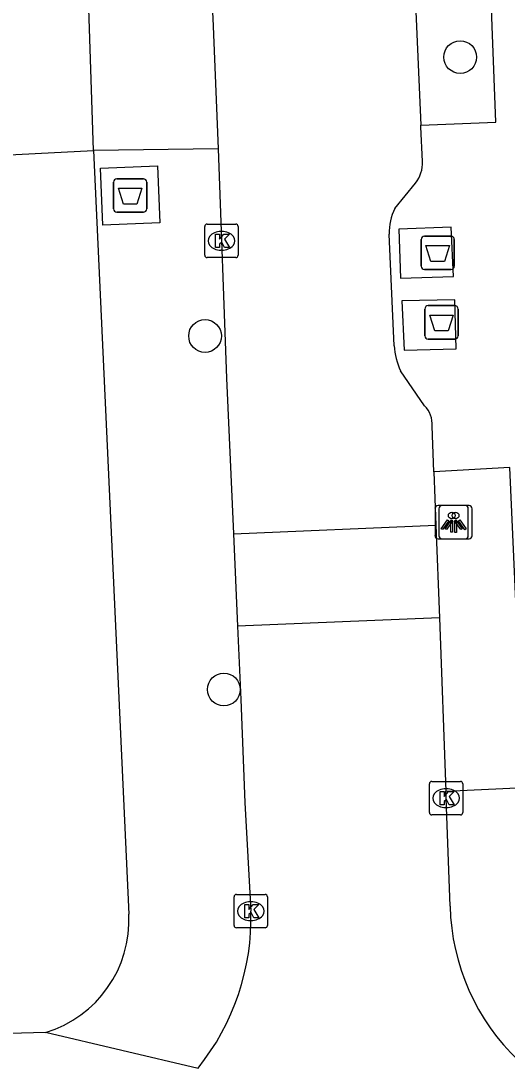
# Model space of a CAD drawing. Extents: x 161243 to 161752, y 384138 to 384885.
# Drawn here: x 161369.98 to 161384.53, y 384156.52 to 384187.65 of the extents above; entities that cross this region are included whole.
import ezdxf

# ---------------------------------------------------------------- set-up
doc = ezdxf.new("R2010")
doc.units = 0
for name, color, linetype in [('IMGEO_Afval_apart_plaats', 7, 'Continuous'), ('IMGEO_Boom', 7, 'Continuous'), ('IMGEO_Kolk', 7, 'Continuous'), ('IMGEO_Lichtpunt', 7, 'Continuous'), ('IMGEO_Rijbaan_lokaal_open', 7, 'Continuous'), ('IMGEO_Voetpad_gesloten', 7, 'Continuous'), ('IMGEO_Voetpad_open', 7, 'Continuous')]:
    doc.layers.add(name, color=color, linetype=linetype)

msp = doc.modelspace()

# ---------------------------------------------------------------- linework, layer by layer
at = {"layer": 'IMGEO_Afval_apart_plaats'}
for p, q in [((161372.755, 384182.028), (161372.755, 384182.828)), ((161372.755, 384182.828), (161372.755, 384182.028)), ((161372.855, 384182.928), (161373.645, 384182.928)), ((161373.645, 384182.928), (161372.855, 384182.928)), ((161373.745, 384182.828), (161373.745, 384182.028)), ((161373.745, 384182.028), (161373.745, 384182.828)), ((161373.645, 384181.928), (161372.855, 384181.928)), ((161372.855, 384181.928), (161373.645, 384181.928)), ((161381.955, 384180.314), (161381.955, 384181.114)), ((161381.955, 384181.114), (161381.955, 384180.314)), ((161382.055, 384181.214), (161382.845, 384181.214)), ((161382.845, 384181.214), (161382.055, 384181.214)), ((161382.945, 384181.114), (161382.945, 384180.314)), ((161382.945, 384180.314), (161382.945, 384181.114)), ((161382.845, 384180.214), (161382.055, 384180.214)), ((161382.055, 384180.214), (161382.845, 384180.214)), ((161382.066, 384178.234), (161382.066, 384179.034)), ((161382.066, 384179.034), (161382.066, 384178.234)), ((161382.166, 384179.134), (161382.956, 384179.134)), ((161382.956, 384179.134), (161382.166, 384179.134)), ((161383.056, 384179.034), (161383.056, 384178.234)), ((161383.056, 384178.234), (161383.056, 384179.034)), ((161382.956, 384178.134), (161382.166, 384178.134)), ((161382.166, 384178.134), (161382.956, 384178.134))]:
    msp.add_line(p, q, dxfattribs=at)
for points in [[(161372.898, 384182.642), (161373.602, 384182.642), (161373.453, 384182.172), (161373.047, 384182.172), (161372.898, 384182.642)], [(161382.098, 384180.928), (161382.802, 384180.928), (161382.653, 384180.458), (161382.247, 384180.458), (161382.098, 384180.928)], [(161382.209, 384178.848), (161382.913, 384178.848), (161382.764, 384178.378), (161382.358, 384178.378), (161382.209, 384178.848)]]:
    msp.add_lwpolyline(points, dxfattribs=at)
for centre, start, end in [((161372.855, 384182.828), 90, 180), ((161372.855, 384182.828), 90, 180), ((161373.645, 384182.828), 0, 90), ((161373.645, 384182.828), 360, 90), ((161372.855, 384182.028), 180, 270), ((161372.855, 384182.028), 180, 270), ((161373.645, 384182.028), 270, 0), ((161373.645, 384182.028), 270, 0), ((161382.055, 384181.114), 90, 180), ((161382.055, 384181.114), 90, 180), ((161382.845, 384181.114), 0, 90), ((161382.845, 384181.114), 360, 90), ((161382.055, 384180.314), 180, 270), ((161382.055, 384180.314), 180, 270), ((161382.845, 384180.314), 270, 0), ((161382.845, 384180.314), 270, 0), ((161382.166, 384179.034), 90, 180), ((161382.166, 384179.034), 90, 180), ((161382.956, 384179.034), 0, 90), ((161382.956, 384179.034), 360, 90), ((161382.166, 384178.234), 180, 270), ((161382.166, 384178.234), 180, 270), ((161382.956, 384178.234), 270, 0), ((161382.956, 384178.234), 270, 0)]:
    msp.add_arc(centre, 0.1, start, end, dxfattribs=at)
at = {"layer": 'IMGEO_Boom'}
for centre in [(161383.122, 384186.565), (161375.49, 384178.227), (161376.054, 384167.658)]:
    msp.add_circle(centre, 0.489, dxfattribs=at)
at = {"layer": 'IMGEO_Kolk'}
for p, q in [((161375.48, 384180.646), (161375.48, 384181.498)), ((161375.555, 384181.572), (161376.407, 384181.572)), ((161376.481, 384181.498), (161376.481, 384180.646)), ((161375.968, 384181.352), (161375.993, 384181.352)), ((161375.991, 384180.792), (161375.966, 384180.792)), ((161376.407, 384180.572), (161375.555, 384180.572)), ((161382.2, 384163.984), (161382.2, 384164.836)), ((161382.275, 384164.91), (161383.127, 384164.91)), ((161382.688, 384164.69), (161382.713, 384164.69)), ((161383.201, 384164.836), (161383.201, 384163.984)), ((161382.711, 384164.13), (161382.686, 384164.13)), ((161383.127, 384163.91), (161382.275, 384163.91)), ((161376.432, 384161.532), (161377.284, 384161.532)), ((161376.357, 384160.606), (161376.357, 384161.458)), ((161376.845, 384161.312), (161376.87, 384161.312)), ((161377.358, 384161.458), (161377.358, 384160.606)), ((161376.868, 384160.752), (161376.843, 384160.752)), ((161377.284, 384160.532), (161376.432, 384160.532))]:
    msp.add_line(p, q, dxfattribs=at)
for points in [[(161375.48, 384180.646), (161375.48, 384181.498)], [(161375.555, 384181.572), (161376.407, 384181.572)], [(161376.481, 384181.498), (161376.481, 384180.646)], [(161375.801, 384181.272), (161375.924, 384181.272), (161375.924, 384181.121), (161376.054, 384181.272), (161376.218, 384181.272), (161376.072, 384181.121), (161376.225, 384180.872), (161376.073, 384180.872), (161375.988, 384181.036), (161375.924, 384180.969), (161375.924, 384180.872), (161375.801, 384180.872), (161375.801, 384181.272)], [(161376.407, 384180.572), (161375.555, 384180.572)], [(161382.2, 384163.984), (161382.2, 384164.836)], [(161382.275, 384164.91), (161383.127, 384164.91)], [(161382.521, 384164.61), (161382.644, 384164.61), (161382.644, 384164.459), (161382.774, 384164.61), (161382.938, 384164.61), (161382.792, 384164.459), (161382.945, 384164.21), (161382.793, 384164.21), (161382.708, 384164.374), (161382.644, 384164.307), (161382.644, 384164.21), (161382.521, 384164.21), (161382.521, 384164.61)], [(161383.201, 384164.836), (161383.201, 384163.984)], [(161383.127, 384163.91), (161382.275, 384163.91)], [(161376.432, 384161.532), (161377.284, 384161.532)], [(161376.357, 384160.606), (161376.357, 384161.458)], [(161376.678, 384161.232), (161376.801, 384161.232), (161376.801, 384161.081), (161376.931, 384161.232), (161377.095, 384161.232), (161376.949, 384161.081), (161377.102, 384160.832), (161376.95, 384160.832), (161376.865, 384160.996), (161376.801, 384160.929), (161376.801, 384160.832), (161376.678, 384160.832), (161376.678, 384161.232)], [(161377.358, 384161.458), (161377.358, 384160.606)], [(161377.284, 384160.532), (161376.432, 384160.532)]]:
    msp.add_lwpolyline(points, dxfattribs=at)
for centre, start, end in [((161375.557, 384181.496), 91.552, 178.448), ((161375.557, 384181.496), 91.552, 178.448), ((161376.405, 384181.496), 1.552, 88.448), ((161376.405, 384181.496), 1.552, 88.448), ((161375.557, 384180.648), 181.552, 268.448), ((161375.557, 384180.648), 181.552, 268.448), ((161376.405, 384180.648), 271.552, 358.448), ((161376.405, 384180.648), 271.552, 358.448), ((161382.277, 384164.834), 91.552, 178.448), ((161382.277, 384164.834), 91.552, 178.448), ((161383.125, 384164.834), 1.552, 88.448), ((161383.125, 384164.834), 1.552, 88.448), ((161382.277, 384163.986), 181.552, 268.448), ((161382.277, 384163.986), 181.552, 268.448), ((161383.125, 384163.986), 271.552, 358.448), ((161383.125, 384163.986), 271.552, 358.448), ((161376.434, 384161.456), 91.552, 178.448), ((161376.434, 384161.456), 91.552, 178.448), ((161377.282, 384161.456), 1.552, 88.448), ((161377.282, 384161.456), 1.552, 88.448), ((161376.434, 384160.608), 181.552, 268.448), ((161376.434, 384160.608), 181.552, 268.448), ((161377.282, 384160.608), 271.552, 358.448), ((161377.282, 384160.608), 271.552, 358.448)]:
    msp.add_arc(centre, 0.0765, start, end, dxfattribs=at)
for centre, major_axis, ratio, start_param, end_param in [((161375.967, 384181.072), (-0.387, 0.002), 0.722429, 4.712389, 7.853982), ((161375.992, 384181.072), (-0.39, 0.002), 0.717154, 1.570796, 4.712389), ((161382.687, 384164.41), (-0.387, 0.002), 0.722429, 4.712389, 7.853982), ((161382.712, 384164.41), (-0.39, 0.002), 0.717154, 1.570796, 4.712389), ((161376.844, 384161.032), (-0.387, 0.002), 0.722429, 4.712389, 7.853982), ((161376.869, 384161.032), (-0.39, 0.002), 0.717154, 1.570796, 4.712389)]:
    msp.add_ellipse(centre, major_axis=major_axis, ratio=ratio, start_param=start_param, end_param=end_param, dxfattribs=at)
at = {"layer": 'IMGEO_Lichtpunt'}
for p, q in [((161382.368, 384173.065), (161382.368, 384172.258)), ((161382.368, 384173.065), (161382.368, 384172.258)), ((161383.27, 384173.16), (161382.462, 384173.16)), ((161383.27, 384173.16), (161382.462, 384173.16)), ((161382.485, 384173.063), (161382.485, 384172.256)), ((161382.485, 384173.063), (161382.485, 384172.256)), ((161383.387, 384173.158), (161382.579, 384173.158)), ((161383.387, 384173.158), (161382.579, 384173.158)), ((161383.364, 384172.258), (161383.364, 384173.065)), ((161383.364, 384172.258), (161383.364, 384173.065)), ((161383.481, 384172.256), (161383.481, 384173.063)), ((161383.481, 384172.256), (161383.481, 384173.063)), ((161382.462, 384172.164), (161383.27, 384172.164)), ((161382.462, 384172.164), (161383.27, 384172.164)), ((161382.579, 384172.162), (161383.387, 384172.162)), ((161382.579, 384172.162), (161383.387, 384172.162))]:
    msp.add_line(p, q, dxfattribs=at)
for points in [[(161382.742, 384172.729), (161382.781, 384172.701), (161382.593, 384172.439), (161382.555, 384172.466), (161382.742, 384172.729)], [(161382.859, 384172.727), (161382.898, 384172.699), (161382.71, 384172.437), (161382.672, 384172.464), (161382.859, 384172.727)], [(161382.954, 384172.701), (161382.992, 384172.728), (161383.179, 384172.466), (161383.14, 384172.438), (161382.954, 384172.701)], [(161383.071, 384172.699), (161383.109, 384172.726), (161383.296, 384172.464), (161383.257, 384172.436), (161383.071, 384172.699)], [(161382.844, 384172.681), (161382.891, 384172.681), (161382.891, 384172.359), (161382.844, 384172.359), (161382.844, 384172.681)], [(161382.961, 384172.679), (161383.008, 384172.679), (161383.008, 384172.357), (161382.961, 384172.357), (161382.961, 384172.679)]]:
    msp.add_lwpolyline(points, dxfattribs=at)
for centre in [(161382.867, 384172.863), (161382.984, 384172.861)]:
    msp.add_circle(centre, 0.0994, dxfattribs=at)
for centre, start, end in [((161382.462, 384173.065), 90, 180), ((161382.462, 384173.065), 90, 180), ((161382.579, 384173.063), 90, 180), ((161382.579, 384173.063), 90, 180), ((161383.27, 384173.065), 0, 90), ((161383.27, 384173.065), 0, 90), ((161383.387, 384173.063), 0, 90), ((161383.387, 384173.063), 0, 90), ((161382.462, 384172.258), 180, 270), ((161382.462, 384172.258), 180, 270), ((161382.579, 384172.256), 180, 270), ((161382.579, 384172.256), 180, 270), ((161383.27, 384172.258), 270, 0), ((161383.27, 384172.258), 270, 360), ((161383.387, 384172.256), 270, 0), ((161383.387, 384172.256), 270, 360)]:
    msp.add_arc(centre, 0.0946, start, end, dxfattribs=at)
at = {"layer": 'IMGEO_Rijbaan_lokaal_open'}
for points in [[(161372.154, 384183.772), (161371.994, 384188.635)], [(161375.666, 384188.725), (161375.721, 384187.727), (161375.885, 384183.818)], [(161381.763, 384188.721), (161381.764, 384188.689), (161381.781, 384188.161), (161381.942, 384184.532)], [(161381.99, 384183.445), (161381.944, 384184.482), (161381.942, 384184.532)], [(161368.659, 384183.589), (161372.154, 384183.772)], [(161375.885, 384183.818), (161376.129, 384176.971), (161376.338, 384172.316)], [(161381.169, 384182.042), (161381.782, 384182.798)], [(161381.151, 384177.936), (161380.997, 384181.268)], [(161382.052, 384176.139), (161381.339, 384177.186)], [(161382.333, 384174.169), (161382.282, 384175.528)], [(161382.333, 384174.169), (161382.393, 384172.574)], [(161376.338, 384172.316), (161382.393, 384172.574)], [(161382.393, 384172.574), (161382.498, 384169.805)], [(161376.338, 384172.316), (161376.465, 384169.548)], [(161382.498, 384169.805), (161376.465, 384169.548)], [(161382.498, 384169.805), (161382.693, 384164.623)], [(161376.465, 384169.548), (161376.565, 384167.363), (161376.679, 384164.281), (161376.86, 384161.028)], [(161382.817, 384161.177), (161382.701, 384164.41), (161382.693, 384164.623)]]:
    msp.add_lwpolyline(points, dxfattribs=at)
for centre, radius, start, end in [((161381.084, 384183.379), 0.908, 320.2078, 4.1487), ((161382.597, 384181.319), 1.601, 153.1347, 181.8076), ((161383.057, 384178.015), 1.908, 182.3802, 205.7642), ((161381.524, 384175.591), 0.761, 355.2292, 46.0267), ((161389.463, 384161.36), 6.648, 181.5798, 226.1977), ((161369.742, 384160.818), 7.122, 321.0508, 1.691)]:
    msp.add_arc(centre, radius, start, end, dxfattribs=at)
at = {"layer": 'IMGEO_Voetpad_gesloten'}
for points in [[(161372.435, 384181.539), (161372.365, 384183.246), (161374.064, 384183.316), (161374.134, 384181.609), (161372.435, 384181.539)], [(161381.337, 384179.953), (161382.918, 384180.007), (161382.848, 384181.478), (161381.288, 384181.425), (161381.337, 384179.953)], [(161383.005, 384177.841), (161382.962, 384179.313), (161381.377, 384179.275), (161381.444, 384177.8), (161383.005, 384177.841)]]:
    msp.add_lwpolyline(points, dxfattribs=at)
at = {"layer": 'IMGEO_Voetpad_open'}
for points in [[(161381.942, 384184.532), (161384.192, 384184.618), (161384.031, 384188.808), (161381.763, 384188.721)], [(161375.885, 384183.818), (161372.154, 384183.772)], [(161372.154, 384183.772), (161373.213, 384160.941)], [(161382.693, 384164.623), (161385.038, 384164.73), (161384.605, 384174.293), (161382.333, 384174.169)], [(161353.449, 384156.935), (161370.721, 384157.409)], [(161370.721, 384157.409), (161375.28, 384156.341)]]:
    msp.add_lwpolyline(points, dxfattribs=at)
msp.add_arc((161369.715, 384160.764), 3.503, 286.6945, 2.8958, dxfattribs=at)

doc.saveas('drawing.dxf')
